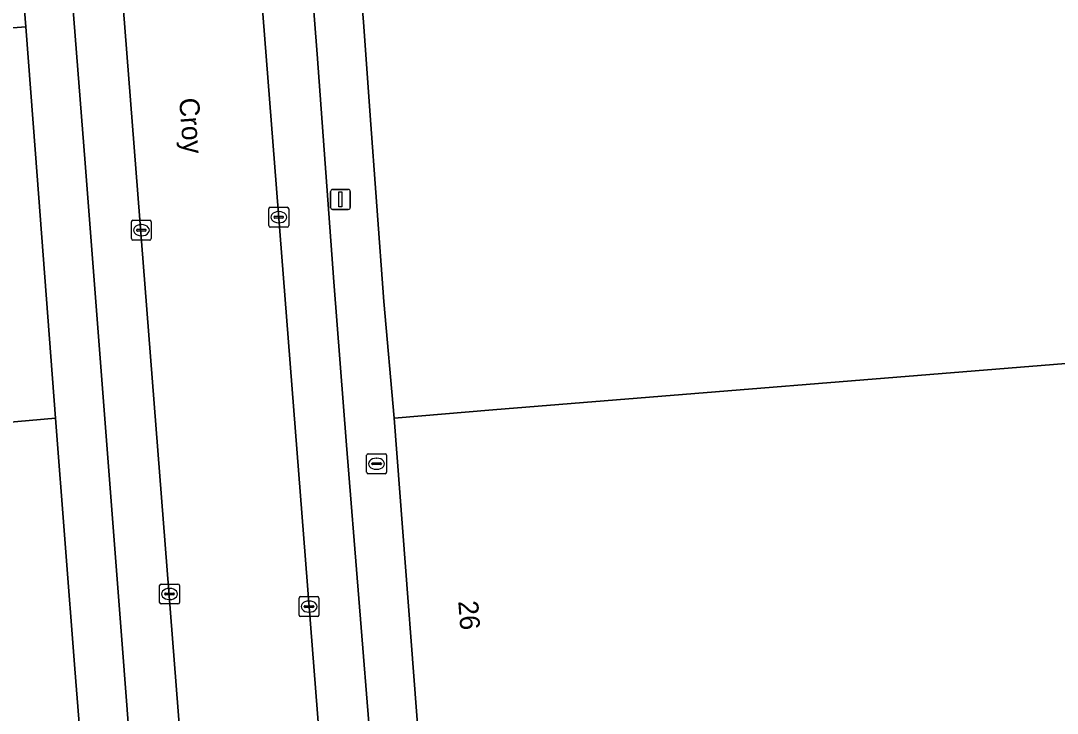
# Model space of a CAD drawing. Extents: x 157793 to 159380, y 380877 to 382313.
# Drawn here: x 158100.7 to 158152.9, y 381350.1 to 381385 of the extents above; entities that cross this region are included whole.
import ezdxf

# ---------------------------------------------------------------- set-up
doc = ezdxf.new("R2010")
doc.units = 0
for name, color, linetype in [('IMGEO_Brandkraan', 7, 'Continuous'), ('IMGEO_Erf', 7, 'Continuous'), ('IMGEO_Kolk', 7, 'Continuous'), ('IMGEO_Lichtmast', 7, 'Continuous'), ('IMGEO_Openbare_ruimte_label', 7, 'Continuous'), ('IMGEO_Pand', 7, 'Continuous'), ('IMGEO_Pand_nummerreeks', 7, 'Continuous'), ('IMGEO_Parkeervlak_open', 7, 'Continuous'), ('IMGEO_Rijbaan_lokaal_gesloten', 7, 'Continuous'), ('IMGEO_Voetpad_open', 7, 'Continuous')]:
    doc.layers.add(name, color=color, linetype=linetype)

msp = doc.modelspace()

# ---------------------------------------------------------------- linework, layer by layer
at = {"layer": 'IMGEO_Brandkraan'}
for p, q in [((158118.176, 381363.133), (158119.028, 381363.133)), ((158118.101, 381362.207), (158118.101, 381363.059)), ((158118.36, 381362.627), (158118.36, 381362.639)), ((158118.798, 381362.59), (158118.4, 381362.59)), ((158118.403, 381362.676), (158118.801, 381362.676)), ((158118.589, 381362.913), (158118.614, 381362.913)), ((158118.844, 381362.639), (158118.844, 381362.627)), ((158119.102, 381363.059), (158119.102, 381362.207)), ((158119.028, 381362.133), (158118.176, 381362.133)), ((158118.612, 381362.353), (158118.587, 381362.353))]:
    msp.add_line(p, q, dxfattribs=at)
for points in [[(158118.176, 381363.133), (158119.028, 381363.133)], [(158118.101, 381362.207), (158118.101, 381363.059)], [(158119.102, 381363.059), (158119.102, 381362.207)], [(158119.028, 381362.133), (158118.176, 381362.133)]]:
    msp.add_lwpolyline(points, dxfattribs=at)
for centre, radius, start, end in [((158118.178, 381363.057), 0.0765, 91.552, 178.448), ((158118.178, 381363.057), 0.0765, 91.552, 178.448), ((158119.026, 381363.057), 0.0765, 1.552, 88.448), ((158119.026, 381363.057), 0.0765, 1.552, 88.448), ((158118.4, 381362.636), 0.0403, 85.8775, 175.7526), ((158118.397, 381362.626), 0.0366, 178.938, 274.7102), ((158118.801, 381362.633), 0.043, 264.8664, 352.4533), ((158118.805, 381362.638), 0.0386, 1.7309, 96.639), ((158118.178, 381362.209), 0.0765, 181.552, 268.448), ((158118.178, 381362.209), 0.0765, 181.552, 268.448), ((158119.026, 381362.209), 0.0765, 271.552, 358.448), ((158119.026, 381362.209), 0.0765, 271.552, 358.448)]:
    msp.add_arc(centre, radius, start, end, dxfattribs=at)
for centre, major_axis, ratio, start_param, end_param in [((158118.588, 381362.633), (-0.387, 0.002), 0.722429, 4.712389, 7.853982), ((158118.613, 381362.633), (-0.39, 0.002), 0.717154, 1.570796, 4.712389)]:
    msp.add_ellipse(centre, major_axis=major_axis, ratio=ratio, start_param=start_param, end_param=end_param, dxfattribs=at)
at = {"layer": 'IMGEO_Erf'}
for points in [[(158165.775, 381432.125), (158151.804, 381425.141), (158145.928, 381436.906), (158124.878, 381426.406), (158120.403, 381424.174), (158119.541, 381425.901), (158112.381, 381422.33), (158108.81, 381429.501), (158107.949, 381429.043), (158108.918, 381427.086), (158111.525, 381421.906), (158111.72, 381422.014), (158113.913, 381414.881), (158115.678, 381415.029), (158116.513, 381403.112), (158117.076, 381396.038), (158117.953, 381384.662), (158118.264, 381380.414), (158118.967, 381370.804), (158119.481, 381364.938), (158124.465, 381365.343), (158154.395, 381367.776)], [(158103.822, 381346.786), (158103.707, 381348.29), (158103.389, 381352.302), (158102.422, 381364.933), (158097.658, 381364.508), (158099.152, 381345.233), (158100.644, 381325.971), (158105.401, 381326.235), (158105.933, 381319.226), (158106.894, 381306.557), (158066.782, 381303.502), (158066.401, 381308.488), (158065.817, 381316.143), (158063.805, 381342.495), (158062.333, 381361.766), (158060.82, 381381.584), (158095.929, 381384.264), (158100.914, 381384.645), (158100.309, 381392.192)]]:
    msp.add_lwpolyline(points, dxfattribs=at)
at = {"layer": 'IMGEO_Kolk'}
for p, q in [((158113.169, 381374.63), (158113.169, 381375.482)), ((158113.244, 381375.556), (158114.096, 381375.556)), ((158113.657, 381375.336), (158113.682, 381375.336)), ((158114.17, 381375.482), (158114.17, 381374.63)), ((158106.243, 381373.975), (158106.243, 381374.827)), ((158106.318, 381374.901), (158107.17, 381374.901)), ((158106.731, 381374.681), (158106.756, 381374.681)), ((158107.244, 381374.827), (158107.244, 381373.975)), ((158113.428, 381375.05), (158113.428, 381375.062)), ((158113.866, 381375.013), (158113.468, 381375.013)), ((158113.471, 381375.099), (158113.869, 381375.099)), ((158113.68, 381374.776), (158113.655, 381374.776)), ((158113.912, 381375.062), (158113.912, 381375.05)), ((158106.502, 381374.395), (158106.502, 381374.407)), ((158106.94, 381374.358), (158106.542, 381374.358)), ((158106.545, 381374.444), (158106.943, 381374.444)), ((158106.754, 381374.121), (158106.729, 381374.121)), ((158106.986, 381374.407), (158106.986, 381374.395)), ((158114.096, 381374.556), (158113.244, 381374.556)), ((158107.17, 381373.901), (158106.318, 381373.901)), ((158107.662, 381355.648), (158107.662, 381356.5)), ((158107.737, 381356.574), (158108.589, 381356.574)), ((158108.15, 381356.354), (158108.175, 381356.354)), ((158108.663, 381356.5), (158108.663, 381355.648)), ((158107.921, 381356.068), (158107.921, 381356.08)), ((158108.359, 381356.031), (158107.961, 381356.031)), ((158107.964, 381356.117), (158108.362, 381356.117)), ((158108.173, 381355.794), (158108.148, 381355.794)), ((158108.405, 381356.08), (158108.405, 381356.068)), ((158114.696, 381355.014), (158114.696, 381355.866)), ((158114.771, 381355.94), (158115.623, 381355.94)), ((158115.697, 381355.866), (158115.697, 381355.014)), ((158108.589, 381355.574), (158107.737, 381355.574)), ((158114.955, 381355.434), (158114.955, 381355.446)), ((158115.393, 381355.397), (158114.995, 381355.397)), ((158114.998, 381355.483), (158115.396, 381355.483)), ((158115.184, 381355.72), (158115.209, 381355.72)), ((158115.439, 381355.446), (158115.439, 381355.434)), ((158115.623, 381354.94), (158114.771, 381354.94)), ((158115.207, 381355.16), (158115.182, 381355.16))]:
    msp.add_line(p, q, dxfattribs=at)
for points in [[(158113.169, 381374.63), (158113.169, 381375.482)], [(158113.244, 381375.556), (158114.096, 381375.556)], [(158114.17, 381375.482), (158114.17, 381374.63)], [(158106.243, 381373.975), (158106.243, 381374.827)], [(158106.318, 381374.901), (158107.17, 381374.901)], [(158107.244, 381374.827), (158107.244, 381373.975)], [(158114.096, 381374.556), (158113.244, 381374.556)], [(158107.17, 381373.901), (158106.318, 381373.901)], [(158107.662, 381355.648), (158107.662, 381356.5)], [(158107.737, 381356.574), (158108.589, 381356.574)], [(158108.663, 381356.5), (158108.663, 381355.648)], [(158114.696, 381355.014), (158114.696, 381355.866)], [(158114.771, 381355.94), (158115.623, 381355.94)], [(158115.697, 381355.866), (158115.697, 381355.014)], [(158108.589, 381355.574), (158107.737, 381355.574)], [(158115.623, 381354.94), (158114.771, 381354.94)]]:
    msp.add_lwpolyline(points, dxfattribs=at)
for centre, radius, start, end in [((158113.246, 381375.48), 0.0765, 91.552, 178.448), ((158113.246, 381375.48), 0.0765, 91.552, 178.448), ((158114.094, 381375.48), 0.0765, 1.552, 88.448), ((158114.094, 381375.48), 0.0765, 1.552, 88.448), ((158106.32, 381374.825), 0.0765, 91.552, 178.448), ((158106.32, 381374.825), 0.0765, 91.552, 178.448), ((158107.168, 381374.825), 0.0765, 1.552, 88.448), ((158107.168, 381374.825), 0.0765, 1.552, 88.448), ((158113.246, 381374.632), 0.0765, 181.552, 268.448), ((158113.246, 381374.632), 0.0765, 181.552, 268.448), ((158113.468, 381375.059), 0.0403, 85.8775, 175.7526), ((158113.465, 381375.049), 0.0366, 178.938, 274.7102), ((158113.869, 381375.056), 0.043, 264.8664, 352.4533), ((158113.873, 381375.061), 0.0386, 1.7309, 96.639), ((158114.094, 381374.632), 0.0765, 271.552, 358.448), ((158114.094, 381374.632), 0.0765, 271.552, 358.448), ((158106.542, 381374.404), 0.0403, 85.8775, 175.7526), ((158106.539, 381374.394), 0.0366, 178.938, 274.7102), ((158106.943, 381374.401), 0.043, 264.8664, 352.4533), ((158106.947, 381374.406), 0.0386, 1.7309, 96.639), ((158106.32, 381373.977), 0.0765, 181.552, 268.448), ((158106.32, 381373.977), 0.0765, 181.552, 268.448), ((158107.168, 381373.977), 0.0765, 271.552, 358.448), ((158107.168, 381373.977), 0.0765, 271.552, 358.448), ((158107.739, 381356.498), 0.0765, 91.552, 178.448), ((158107.739, 381356.498), 0.0765, 91.552, 178.448), ((158108.587, 381356.498), 0.0765, 1.552, 88.448), ((158108.587, 381356.498), 0.0765, 1.552, 88.448), ((158107.961, 381356.077), 0.0403, 85.8775, 175.7526), ((158107.958, 381356.067), 0.0366, 178.938, 274.7102), ((158108.362, 381356.074), 0.043, 264.8664, 352.4533), ((158108.366, 381356.079), 0.0386, 1.7309, 96.639), ((158114.773, 381355.864), 0.0765, 91.552, 178.448), ((158114.773, 381355.864), 0.0765, 91.552, 178.448), ((158115.621, 381355.864), 0.0765, 1.552, 88.448), ((158115.621, 381355.864), 0.0765, 1.552, 88.448), ((158107.739, 381355.65), 0.0765, 181.552, 268.448), ((158107.739, 381355.65), 0.0765, 181.552, 268.448), ((158108.587, 381355.65), 0.0765, 271.552, 358.448), ((158108.587, 381355.65), 0.0765, 271.552, 358.448), ((158114.995, 381355.443), 0.0403, 85.8775, 175.7526), ((158114.992, 381355.433), 0.0366, 178.938, 274.7102), ((158115.396, 381355.44), 0.043, 264.8664, 352.4533), ((158115.4, 381355.445), 0.0386, 1.7309, 96.639), ((158114.773, 381355.016), 0.0765, 181.552, 268.448), ((158114.773, 381355.016), 0.0765, 181.552, 268.448), ((158115.621, 381355.016), 0.0765, 271.552, 358.448), ((158115.621, 381355.016), 0.0765, 271.552, 358.448)]:
    msp.add_arc(centre, radius, start, end, dxfattribs=at)
for centre, major_axis, ratio, start_param, end_param in [((158113.656, 381375.056), (-0.387, 0.002), 0.722429, 4.712389, 7.853982), ((158113.681, 381375.056), (-0.39, 0.002), 0.717154, 1.570796, 4.712389), ((158106.73, 381374.401), (-0.387, 0.002), 0.722429, 4.712389, 7.853982), ((158106.755, 381374.401), (-0.39, 0.002), 0.717154, 1.570796, 4.712389), ((158108.149, 381356.074), (-0.387, 0.002), 0.722429, 4.712389, 7.853982), ((158108.174, 381356.074), (-0.39, 0.002), 0.717154, 1.570796, 4.712389), ((158115.183, 381355.44), (-0.387, 0.002), 0.722429, 4.712389, 7.853982), ((158115.208, 381355.44), (-0.39, 0.002), 0.717154, 1.570796, 4.712389)]:
    msp.add_ellipse(centre, major_axis=major_axis, ratio=ratio, start_param=start_param, end_param=end_param, dxfattribs=at)
at = {"layer": 'IMGEO_Lichtmast'}
for p, q in [((158116.286, 381375.551), (158116.286, 381376.351)), ((158116.286, 381376.351), (158116.286, 381375.551)), ((158116.386, 381376.451), (158117.176, 381376.451)), ((158117.176, 381376.451), (158116.386, 381376.451)), ((158117.276, 381376.351), (158117.276, 381375.551)), ((158117.276, 381375.551), (158117.276, 381376.351)), ((158117.176, 381375.451), (158116.386, 381375.451)), ((158116.386, 381375.451), (158117.176, 381375.451))]:
    msp.add_line(p, q, dxfattribs=at)
msp.add_lwpolyline([(158116.706, 381376.326), (158116.856, 381376.326), (158116.856, 381375.576), (158116.706, 381375.576), (158116.706, 381376.326)], dxfattribs=at)
for centre, start, end in [((158116.386, 381376.351), 90, 180), ((158116.386, 381376.351), 90, 180), ((158117.176, 381376.351), 0, 90), ((158117.176, 381376.351), 360, 90), ((158116.386, 381375.551), 180, 270), ((158116.386, 381375.551), 180, 270), ((158117.176, 381375.551), 270, 0), ((158117.176, 381375.551), 270, 0)]:
    msp.add_arc(centre, 0.1, start, end, dxfattribs=at)
at = {"layer": 'IMGEO_Pand'}
for points in [[(158062.333, 381361.766), (158097.658, 381364.508), (158102.422, 381364.933), (158101.404, 381378.242), (158100.914, 381384.645), (158095.929, 381384.264), (158060.82, 381381.584)], [(158137.068, 381345.666), (158156.069, 381347.169), (158156.049, 381347.419), (158154.395, 381367.776), (158124.465, 381365.343), (158119.481, 381364.938), (158121.052, 381344.444)]]:
    msp.add_lwpolyline(points, close=True, dxfattribs=at)
at = {"layer": 'IMGEO_Parkeervlak_open'}
for points in [[(158068.546, 381497.113), (158089.726, 381454.684), (158103.399, 381426.613), (158104.154, 381425.047), (158107.132, 381417.89), (158109.46, 381410.496), (158111.117, 381402.923), (158112.092, 381395.233), (158115.709, 381348.982), (158116.021, 381346.737), (158116.632, 381344.813)], [(158133.891, 381298.949), (158130.692, 381305.062), (158129.631, 381306.832), (158114.85, 381329.868), (158114.523, 381330.452), (158112.621, 381334.306), (158111.071, 381338.314), (158109.885, 381342.445), (158109.545, 381343.679), (158108.99, 381346.367), (158108.678, 381349.094), (158105.079, 381395.169), (158104.129, 381402.425), (158102.534, 381409.567), (158100.308, 381416.538), (158097.468, 381423.282), (158097, 381424.252), (158084.358, 381449.773), (158063.323, 381491.963)], [(158101.929, 381399.96), (158102.313, 381397.022), (158102.595, 381394.475), (158103.917, 381377.783), (158105.807, 381353.112), (158106.254, 381347.389)], [(158116.881, 381345.559), (158118.198, 381347.518), (158118.311, 381347.813), (158118.332, 381348.113), (158117.089, 381363.572), (158116.447, 381371.8), (158115.605, 381383.267), (158114.643, 381395.603)]]:
    msp.add_lwpolyline(points, dxfattribs=at)
at = {"layer": 'IMGEO_Rijbaan_lokaal_gesloten'}
for points in [[(158116.632, 381344.813), (158116.021, 381346.737), (158115.709, 381348.982), (158112.092, 381395.233), (158111.117, 381402.923), (158109.46, 381410.496), (158107.132, 381417.89), (158104.154, 381425.047), (158103.399, 381426.613), (158089.726, 381454.684), (158068.546, 381497.113), (158067.74, 381498.783), (158049.539, 381535.45)], [(158105.079, 381395.169), (158108.678, 381349.094), (158108.99, 381346.367), (158109.545, 381343.679), (158109.885, 381342.445), (158111.071, 381338.314), (158112.621, 381334.306), (158114.523, 381330.452), (158114.85, 381329.868), (158129.631, 381306.832), (158130.692, 381305.062), (158133.891, 381298.949), (158135.117, 381296.291), (158136.795, 381291.831), (158138.068, 381287.238), (158138.925, 381282.55), (158138.944, 381282.307), (158138.872, 381280.436), (158142.335, 381241.215)]]:
    msp.add_lwpolyline(points, dxfattribs=at)
at = {"layer": 'IMGEO_Voetpad_open'}
for points in [[(158061.531, 381483.298), (158062.259, 381482.737), (158062.447, 381482.359), (158067.697, 381471.8), (158067.864, 381471.463), (158067.97, 381471.251), (158070.869, 381465.451), (158071.21, 381464.76), (158072.051, 381463.055), (158083.681, 381440.171), (158086.434, 381434.52), (158092.346, 381422.615), (158094.422, 381418.152), (158096.796, 381411.807), (158098.594, 381405.276), (158099.801, 381398.61), (158100.156, 381394.103), (158100.309, 381392.192), (158100.914, 381384.645), (158101.404, 381378.242), (158102.422, 381364.933), (158103.389, 381352.302), (158103.707, 381348.29), (158103.822, 381346.786)], [(158106.254, 381347.389), (158105.807, 381353.112), (158103.917, 381377.783), (158102.595, 381394.475), (158102.313, 381397.022), (158101.929, 381399.96)], [(158119.481, 381364.938), (158118.967, 381370.804), (158118.264, 381380.414), (158117.953, 381384.662), (158117.076, 381396.038)], [(158114.643, 381395.603), (158115.605, 381383.267), (158116.447, 381371.8), (158117.089, 381363.572), (158118.332, 381348.113), (158118.311, 381347.813), (158118.198, 381347.518), (158116.881, 381345.559)], [(158121.148, 381343.196), (158121.052, 381344.444), (158119.481, 381364.938)]]:
    msp.add_lwpolyline(points, dxfattribs=at)

# ---------------------------------------------------------------- texts
at = {"layer": 'IMGEO_Openbare_ruimte_label'}
msp.add_text('Croy', height=1, rotation=274.4163, dxfattribs=at).set_placement((158108.644, 381381.035))
at = {"layer": 'IMGEO_Pand_nummerreeks'}
msp.add_text('26', height=1, rotation=274.3835, dxfattribs=at).set_placement((158122.716, 381355.708))

doc.saveas('drawing.dxf')
